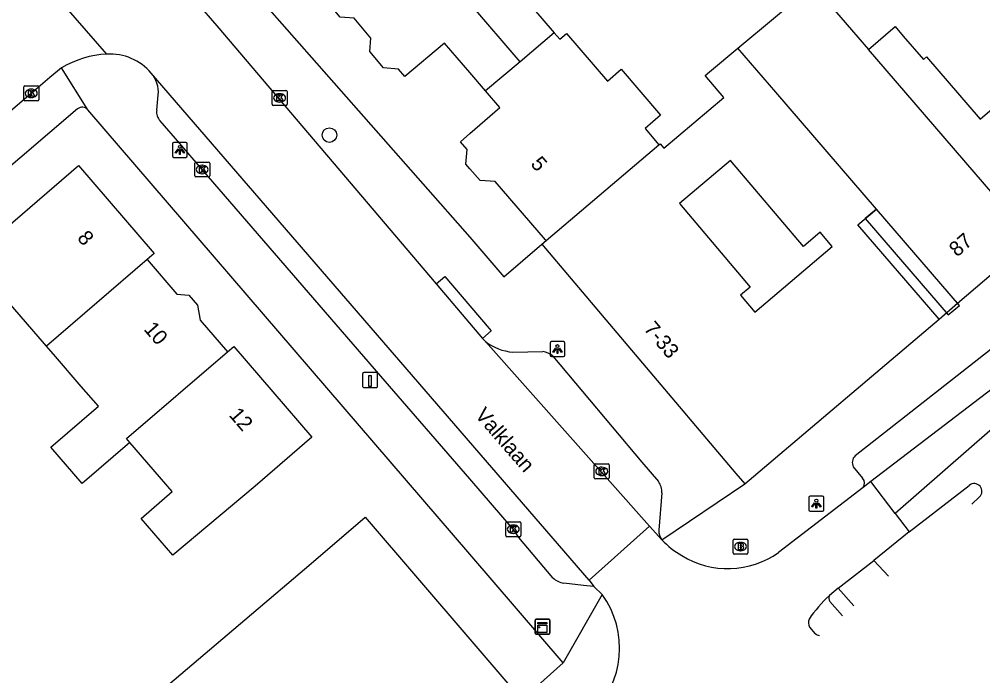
# Model space of a CAD drawing. Extents: x 161772 to 163123, y 383092 to 383917.
# Drawn here: x 162469.9 to 162534.3, y 383398.9 to 383442.8 of the extents above; entities that cross this region are included whole.
import ezdxf

# ---------------------------------------------------------------- set-up
doc = ezdxf.new("R2010")
doc.units = 0
for name, color, linetype in [('IMGEO_Boom', 7, 'Continuous'), ('IMGEO_Brandkraan', 7, 'Continuous'), ('IMGEO_Kast', 7, 'Continuous'), ('IMGEO_Kolk', 7, 'Continuous'), ('IMGEO_Laadpaal', 7, 'Continuous'), ('IMGEO_Lichtpunt', 7, 'Continuous'), ('IMGEO_Openbare_ruimte_label', 7, 'Continuous'), ('IMGEO_Pand', 7, 'Continuous'), ('IMGEO_Pand_nummerreeks', 7, 'Continuous'), ('IMGEO_Pand_overbouw', 7, 'Continuous'), ('IMGEO_Rijbaan_lokaal_gesloten', 7, 'Continuous'), ('IMGEO_Rijbaan_lokaal_open', 7, 'Continuous'), ('IMGEO_Voetpad_gesloten', 7, 'Continuous'), ('IMGEO_Voetpad_open', 7, 'Continuous')]:
    doc.layers.add(name, color=color, linetype=linetype)

msp = doc.modelspace()

# ---------------------------------------------------------------- linework, layer by layer
at = {"layer": 'IMGEO_Boom'}
msp.add_circle((162490.611, 383435.008), 0.489, dxfattribs=at)
at = {"layer": 'IMGEO_Brandkraan'}
for p, q in [((162517.683, 383408.005), (162518.535, 383408.005)), ((162517.608, 383407.079), (162517.608, 383407.931)), ((162518.096, 383407.785), (162518.121, 383407.785)), ((162518.609, 383407.931), (162518.609, 383407.079)), ((162518.535, 383407.005), (162517.683, 383407.005)), ((162518.119, 383407.225), (162518.094, 383407.225))]:
    msp.add_line(p, q, dxfattribs=at)
for points in [[(162517.683, 383408.005), (162518.535, 383408.005)], [(162517.608, 383407.079), (162517.608, 383407.931)], [(162517.956, 383407.705), (162517.956, 383407.305), (162518.169, 383407.305)], [(162518.187, 383407.705), (162517.956, 383407.705)], [(162518.135, 383407.624), (162518.081, 383407.624), (162518.081, 383407.548)], [(162518.081, 383407.548), (162518.134, 383407.548)], [(162518.143, 383407.472), (162518.081, 383407.472), (162518.081, 383407.391)], [(162518.081, 383407.391), (162518.143, 383407.391)], [(162518.609, 383407.931), (162518.609, 383407.079)], [(162518.535, 383407.005), (162517.683, 383407.005)]]:
    msp.add_lwpolyline(points, dxfattribs=at)
for centre, radius, start, end in [((162517.685, 383407.929), 0.0765, 91.55205, 178.44795), ((162517.685, 383407.929), 0.0765, 91.55205, 178.44795), ((162518.533, 383407.929), 0.0765, 1.55205, 88.44795), ((162518.533, 383407.929), 0.0765, 1.55205, 88.44795), ((162518.136, 383407.586), 0.0379, 267.82845, 90.93552), ((162518.144, 383407.431), 0.0404, 269.87594, 90.50774), ((162518.191, 383407.56), 0.145, 59.4692, 91.53667), ((162518.216, 383407.607), 0.0922, 285.51372, 58.15012), ((162518.221, 383407.415), 0.105, 301.31148, 78.98903), ((162517.685, 383407.081), 0.0765, 181.55205, 268.44795), ((162517.685, 383407.081), 0.0765, 181.55205, 268.44795), ((162518.175, 383407.556), 0.251, 268.66757, 293.53466), ((162518.533, 383407.081), 0.0765, 271.55205, 358.44795), ((162518.533, 383407.081), 0.0765, 271.55205, 358.44795)]:
    msp.add_arc(centre, radius, start, end, dxfattribs=at)
for centre, major_axis, ratio, start_param, end_param in [((162518.095, 383407.505), (-0.387, 0.002), 0.722429, 4.712389, 7.853982), ((162518.12, 383407.505), (-0.39, 0.002), 0.717154, 1.570796, 4.712389)]:
    msp.add_ellipse(centre, major_axis=major_axis, ratio=ratio, start_param=start_param, end_param=end_param, dxfattribs=at)
at = {"layer": 'IMGEO_Kast'}
for p, q in [((162504.363, 383401.718), (162504.363, 383402.559)), ((162504.363, 383402.559), (162504.363, 383401.718)), ((162504.438, 383402.643), (162505.279, 383402.643)), ((162505.279, 383402.643), (162504.438, 383402.643)), ((162505.363, 383402.568), (162505.363, 383401.727)), ((162505.363, 383401.727), (162505.363, 383402.568)), ((162505.288, 383401.643), (162504.447, 383401.643)), ((162504.447, 383401.643), (162505.288, 383401.643))]:
    msp.add_line(p, q, dxfattribs=at)
for points in [[(162504.558, 383402.433), (162505.158, 383402.433), (162505.158, 383402.348), (162504.558, 383402.348), (162504.558, 383402.433)], [(162504.558, 383402.258), (162505.158, 383402.258), (162505.158, 383401.769), (162504.558, 383401.769), (162504.558, 383402.258)]]:
    msp.add_lwpolyline(points, dxfattribs=at)
msp.add_circle((162504.642, 383402.107), 0.0377, dxfattribs=at)
for centre, start, end in [((162504.441, 383402.565), 92.4484, 184.28452), ((162504.441, 383402.565), 92.4484, 184.28452), ((162505.285, 383402.565), 2.4484, 94.28452), ((162505.285, 383402.565), 2.4484, 94.28452), ((162504.441, 383401.721), 182.4484, 274.28452), ((162504.441, 383401.721), 182.4484, 274.28452), ((162505.285, 383401.721), 272.4484, 4.28452), ((162505.285, 383401.721), 272.4484, 4.28452)]:
    msp.add_arc(centre, 0.0779, start, end, dxfattribs=at)
at = {"layer": 'IMGEO_Kolk'}
for p, q in [((162470.238, 383438.3), (162471.09, 383438.3)), ((162470.163, 383437.374), (162470.163, 383438.226)), ((162470.651, 383438.08), (162470.676, 383438.08)), ((162471.164, 383438.226), (162471.164, 383437.374)), ((162486.776, 383437.071), (162486.776, 383437.923)), ((162486.851, 383437.997), (162487.703, 383437.997)), ((162487.264, 383437.777), (162487.289, 383437.777)), ((162487.777, 383437.923), (162487.777, 383437.071)), ((162471.09, 383437.3), (162470.238, 383437.3)), ((162470.674, 383437.52), (162470.649, 383437.52)), ((162487.703, 383436.997), (162486.851, 383436.997)), ((162487.287, 383437.217), (162487.262, 383437.217)), ((162481.6, 383432.284), (162481.6, 383433.136)), ((162481.675, 383433.21), (162482.527, 383433.21)), ((162482.601, 383433.136), (162482.601, 383432.284)), ((162482.088, 383432.99), (162482.113, 383432.99)), ((162482.527, 383432.21), (162481.675, 383432.21)), ((162482.111, 383432.43), (162482.086, 383432.43)), ((162508.329, 383412.104), (162508.329, 383412.956)), ((162508.404, 383413.03), (162509.256, 383413.03)), ((162508.817, 383412.81), (162508.842, 383412.81)), ((162509.33, 383412.956), (162509.33, 383412.104)), ((162509.256, 383412.03), (162508.404, 383412.03)), ((162508.84, 383412.25), (162508.815, 383412.25)), ((162502.41, 383408.237), (162502.41, 383409.089)), ((162502.485, 383409.163), (162503.337, 383409.163)), ((162502.898, 383408.943), (162502.923, 383408.943)), ((162503.411, 383409.089), (162503.411, 383408.237)), ((162503.337, 383408.163), (162502.485, 383408.163)), ((162502.921, 383408.383), (162502.896, 383408.383))]:
    msp.add_line(p, q, dxfattribs=at)
for points in [[(162470.238, 383438.3), (162471.09, 383438.3)], [(162470.163, 383437.374), (162470.163, 383438.226)], [(162470.484, 383438), (162470.607, 383438), (162470.607, 383437.849), (162470.737, 383438), (162470.901, 383438), (162470.755, 383437.849), (162470.908, 383437.6), (162470.756, 383437.6), (162470.671, 383437.764), (162470.607, 383437.697), (162470.607, 383437.6), (162470.484, 383437.6), (162470.484, 383438)], [(162471.164, 383438.226), (162471.164, 383437.374)], [(162486.776, 383437.071), (162486.776, 383437.923)], [(162486.851, 383437.997), (162487.703, 383437.997)], [(162487.097, 383437.697), (162487.22, 383437.697), (162487.22, 383437.546), (162487.35, 383437.697), (162487.514, 383437.697), (162487.368, 383437.546), (162487.521, 383437.297), (162487.369, 383437.297), (162487.284, 383437.461), (162487.22, 383437.394), (162487.22, 383437.297), (162487.097, 383437.297), (162487.097, 383437.697)], [(162487.777, 383437.923), (162487.777, 383437.071)], [(162471.09, 383437.3), (162470.238, 383437.3)], [(162487.703, 383436.997), (162486.851, 383436.997)], [(162481.6, 383432.284), (162481.6, 383433.136)], [(162481.675, 383433.21), (162482.527, 383433.21)], [(162482.601, 383433.136), (162482.601, 383432.284)], [(162481.921, 383432.91), (162482.044, 383432.91), (162482.044, 383432.759), (162482.174, 383432.91), (162482.338, 383432.91), (162482.192, 383432.759), (162482.345, 383432.51), (162482.193, 383432.51), (162482.108, 383432.674), (162482.044, 383432.607), (162482.044, 383432.51), (162481.921, 383432.51), (162481.921, 383432.91)], [(162482.527, 383432.21), (162481.675, 383432.21)], [(162508.329, 383412.104), (162508.329, 383412.956)], [(162508.404, 383413.03), (162509.256, 383413.03)], [(162508.65, 383412.73), (162508.773, 383412.73), (162508.773, 383412.579), (162508.903, 383412.73), (162509.067, 383412.73), (162508.921, 383412.579), (162509.074, 383412.33), (162508.922, 383412.33), (162508.837, 383412.494), (162508.773, 383412.427), (162508.773, 383412.33), (162508.65, 383412.33), (162508.65, 383412.73)], [(162509.33, 383412.956), (162509.33, 383412.104)], [(162509.256, 383412.03), (162508.404, 383412.03)], [(162502.41, 383408.237), (162502.41, 383409.089)], [(162502.485, 383409.163), (162503.337, 383409.163)], [(162502.731, 383408.863), (162502.854, 383408.863), (162502.854, 383408.712), (162502.984, 383408.863), (162503.148, 383408.863), (162503.002, 383408.712), (162503.155, 383408.463), (162503.003, 383408.463), (162502.918, 383408.627), (162502.854, 383408.56), (162502.854, 383408.463), (162502.731, 383408.463), (162502.731, 383408.863)], [(162503.411, 383409.089), (162503.411, 383408.237)], [(162503.337, 383408.163), (162502.485, 383408.163)]]:
    msp.add_lwpolyline(points, dxfattribs=at)
for centre, start, end in [((162470.24, 383438.224), 91.55205, 178.44795), ((162470.24, 383438.224), 91.55205, 178.44795), ((162471.088, 383438.224), 1.55205, 88.44795), ((162471.088, 383438.224), 1.55205, 88.44795), ((162486.853, 383437.921), 91.55205, 178.44795), ((162486.853, 383437.921), 91.55205, 178.44795), ((162487.701, 383437.921), 1.55205, 88.44795), ((162487.701, 383437.921), 1.55205, 88.44795), ((162470.24, 383437.376), 181.55205, 268.44795), ((162470.24, 383437.376), 181.55205, 268.44795), ((162471.088, 383437.376), 271.55205, 358.44795), ((162471.088, 383437.376), 271.55205, 358.44795), ((162486.853, 383437.073), 181.55205, 268.44795), ((162486.853, 383437.073), 181.55205, 268.44795), ((162487.701, 383437.073), 271.55205, 358.44795), ((162487.701, 383437.073), 271.55205, 358.44795), ((162481.677, 383433.134), 91.55205, 178.44795), ((162481.677, 383433.134), 91.55205, 178.44795), ((162482.525, 383433.134), 1.55205, 88.44795), ((162482.525, 383433.134), 1.55205, 88.44795), ((162481.677, 383432.286), 181.55205, 268.44795), ((162481.677, 383432.286), 181.55205, 268.44795), ((162482.525, 383432.286), 271.55205, 358.44795), ((162482.525, 383432.286), 271.55205, 358.44795), ((162508.406, 383412.954), 91.55205, 178.44795), ((162508.406, 383412.954), 91.55205, 178.44795), ((162509.254, 383412.954), 1.55205, 88.44795), ((162509.254, 383412.954), 1.55205, 88.44795), ((162508.406, 383412.106), 181.55205, 268.44795), ((162508.406, 383412.106), 181.55205, 268.44795), ((162509.254, 383412.106), 271.55205, 358.44795), ((162509.254, 383412.106), 271.55205, 358.44795), ((162502.487, 383409.087), 91.55205, 178.44795), ((162502.487, 383409.087), 91.55205, 178.44795), ((162503.335, 383409.087), 1.55205, 88.44795), ((162503.335, 383409.087), 1.55205, 88.44795), ((162502.487, 383408.239), 181.55205, 268.44795), ((162502.487, 383408.239), 181.55205, 268.44795), ((162503.335, 383408.239), 271.55205, 358.44795), ((162503.335, 383408.239), 271.55205, 358.44795)]:
    msp.add_arc(centre, 0.0765, start, end, dxfattribs=at)
for centre, major_axis, ratio, start_param, end_param in [((162470.65, 383437.8), (-0.387, 0.002), 0.722429, 4.712389, 7.853982), ((162470.675, 383437.8), (-0.39, 0.002), 0.717154, 1.570796, 4.712389), ((162487.263, 383437.497), (-0.387, 0.002), 0.722429, 4.712389, 7.853982), ((162487.288, 383437.497), (-0.39, 0.002), 0.717154, 1.570796, 4.712389), ((162482.087, 383432.71), (-0.387, 0.002), 0.722429, 4.712389, 7.853982), ((162482.112, 383432.71), (-0.39, 0.002), 0.717154, 1.570796, 4.712389), ((162508.816, 383412.53), (-0.387, 0.002), 0.722429, 4.712389, 7.853982), ((162508.841, 383412.53), (-0.39, 0.002), 0.717154, 1.570796, 4.712389), ((162502.897, 383408.663), (-0.387, 0.002), 0.722429, 4.712389, 7.853982), ((162502.922, 383408.663), (-0.39, 0.002), 0.717154, 1.570796, 4.712389)]:
    msp.add_ellipse(centre, major_axis=major_axis, ratio=ratio, start_param=start_param, end_param=end_param, dxfattribs=at)
at = {"layer": 'IMGEO_Laadpaal'}
for p, q in [((162492.833, 383419.049), (162492.833, 383418.208)), ((162492.833, 383419.049), (162492.833, 383418.208)), ((162493.749, 383419.133), (162492.908, 383419.133)), ((162493.749, 383419.133), (162492.908, 383419.133)), ((162493.833, 383418.217), (162493.833, 383419.058)), ((162493.833, 383418.217), (162493.833, 383419.058)), ((162492.917, 383418.133), (162493.758, 383418.133)), ((162492.917, 383418.133), (162493.758, 383418.133))]:
    msp.add_line(p, q, dxfattribs=at)
msp.add_lwpolyline([(162493.248, 383418.946), (162493.408, 383418.946), (162493.408, 383418.213), (162493.248, 383418.213), (162493.248, 383418.946)], dxfattribs=at)
for centre, start, end in [((162492.911, 383419.055), 92.4484, 184.28452), ((162492.911, 383419.055), 92.4484, 184.28452), ((162493.755, 383419.055), 2.4484, 94.28452), ((162493.755, 383419.055), 2.4484, 94.28452), ((162492.911, 383418.211), 182.4484, 274.28452), ((162492.911, 383418.211), 182.4484, 274.28452), ((162493.755, 383418.211), 272.4484, 4.28452), ((162493.755, 383418.211), 272.4484, 4.28452)]:
    msp.add_arc(centre, 0.0779, start, end, dxfattribs=at)
at = {"layer": 'IMGEO_Lichtpunt'}
for p, q in [((162480.11, 383434.42), (162480.11, 383433.613)), ((162480.11, 383434.42), (162480.11, 383433.613)), ((162481.012, 383434.515), (162480.204, 383434.515)), ((162481.012, 383434.515), (162480.204, 383434.515)), ((162481.106, 383433.613), (162481.106, 383434.42)), ((162481.106, 383433.613), (162481.106, 383434.42)), ((162480.204, 383433.519), (162481.012, 383433.519)), ((162480.204, 383433.519), (162481.012, 383433.519)), ((162505.367, 383421.107), (162505.367, 383420.3)), ((162505.367, 383421.107), (162505.367, 383420.3)), ((162506.269, 383421.202), (162505.461, 383421.202)), ((162506.269, 383421.202), (162505.461, 383421.202)), ((162506.363, 383420.3), (162506.363, 383421.107)), ((162506.363, 383420.3), (162506.363, 383421.107)), ((162505.461, 383420.206), (162506.269, 383420.206)), ((162505.461, 383420.206), (162506.269, 383420.206)), ((162522.682, 383410.772), (162522.682, 383409.965)), ((162522.682, 383410.772), (162522.682, 383409.965)), ((162523.584, 383410.867), (162522.776, 383410.867)), ((162523.584, 383410.867), (162522.776, 383410.867)), ((162523.678, 383409.965), (162523.678, 383410.772)), ((162523.678, 383409.965), (162523.678, 383410.772)), ((162522.776, 383409.871), (162523.584, 383409.871)), ((162522.776, 383409.871), (162523.584, 383409.871))]:
    msp.add_line(p, q, dxfattribs=at)
for points in [[(162480.484, 383434.084), (162480.523, 383434.056), (162480.335, 383433.794), (162480.297, 383433.821), (162480.484, 383434.084)], [(162480.586, 383434.036), (162480.633, 383434.036), (162480.633, 383433.714), (162480.586, 383433.714), (162480.586, 383434.036)], [(162480.696, 383434.056), (162480.734, 383434.083), (162480.921, 383433.821), (162480.882, 383433.793), (162480.696, 383434.056)], [(162505.741, 383420.771), (162505.78, 383420.743), (162505.592, 383420.481), (162505.554, 383420.508), (162505.741, 383420.771)], [(162505.843, 383420.723), (162505.89, 383420.723), (162505.89, 383420.401), (162505.843, 383420.401), (162505.843, 383420.723)], [(162505.953, 383420.743), (162505.991, 383420.77), (162506.178, 383420.508), (162506.139, 383420.48), (162505.953, 383420.743)], [(162523.056, 383410.436), (162523.095, 383410.408), (162522.907, 383410.146), (162522.869, 383410.173), (162523.056, 383410.436)], [(162523.158, 383410.388), (162523.205, 383410.388), (162523.205, 383410.066), (162523.158, 383410.066), (162523.158, 383410.388)], [(162523.268, 383410.408), (162523.306, 383410.435), (162523.493, 383410.173), (162523.454, 383410.145), (162523.268, 383410.408)]]:
    msp.add_lwpolyline(points, dxfattribs=at)
for centre in [(162480.609, 383434.218), (162505.866, 383420.905), (162523.181, 383410.57)]:
    msp.add_circle(centre, 0.0994, dxfattribs=at)
for centre, start, end in [((162480.204, 383434.42), 90, 180), ((162480.204, 383434.42), 90, 180), ((162481.012, 383434.42), 0, 90), ((162481.012, 383434.42), 0, 90), ((162480.204, 383433.613), 180, 270), ((162480.204, 383433.613), 180, 270), ((162481.012, 383433.613), 270, 0), ((162481.012, 383433.613), 270, 360), ((162505.461, 383421.107), 90, 180), ((162505.461, 383421.107), 90, 180), ((162506.269, 383421.107), 0, 90), ((162506.269, 383421.107), 0, 90), ((162505.461, 383420.3), 180, 270), ((162505.461, 383420.3), 180, 270), ((162506.269, 383420.3), 270, 0), ((162506.269, 383420.3), 270, 360), ((162522.776, 383410.772), 90, 180), ((162522.776, 383410.772), 90, 180), ((162523.584, 383410.772), 0, 90), ((162523.584, 383410.772), 0, 90), ((162522.776, 383409.965), 180, 270), ((162522.776, 383409.965), 180, 270), ((162523.584, 383409.965), 270, 0), ((162523.584, 383409.965), 270, 360)]:
    msp.add_arc(centre, 0.0946, start, end, dxfattribs=at)
at = {"layer": 'IMGEO_Pand'}
for points in [[(162494.852, 383449.79), (162497.077, 383451.672), (162497.436, 383452.67), (162498.5, 383453.569), (162499.229, 383453.508), (162499.686, 383453.894), (162500, 383453.528), (162502.938, 383450.1), (162505.814, 383446.742), (162503.301, 383444.577), (162505.652, 383441.85)], [(162501.054, 383437.96), (162500, 383439.194), (162498.317, 383441.164), (162495.661, 383438.917), (162495.233, 383439.423), (162494.237, 383439.506), (162493.308, 383440.605), (162493.383, 383441.498), (162492.261, 383442.824), (162491.335, 383442.901), (162490.37, 383444.042), (162490.448, 383444.968), (162489.96, 383445.546), (162490.609, 383446.095), (162490.673, 383446.86), (162491.723, 383447.748), (162492.631, 383447.912), (162494.852, 383449.79)], [(162503.368, 383439.918), (162500, 383443.822), (162494.852, 383449.79)], [(162517.925, 383440.826), (162522.971, 383445.035), (162526.672, 383440.736)], [(162526.672, 383440.736), (162528.447, 383442.266), (162529, 383441.625), (162530.351, 383440.058), (162530.56, 383440.239), (162534.148, 383436.077), (162536.376, 383437.997), (162538.672, 383435.333), (162541.879, 383431.614)], [(162505.652, 383441.85), (162503.368, 383439.918)], [(162505.652, 383441.85), (162506.018, 383441.426), (162506.464, 383441.81), (162509.211, 383438.623), (162510.122, 383439.409), (162512.768, 383436.339), (162511.733, 383435.447), (162512.655, 383434.358)], [(162512.655, 383434.358), (162512.743, 383434.432), (162512.987, 383434.143), (162516.984, 383437.529), (162515.751, 383438.984), (162516.043, 383439.231), (162517.925, 383440.826)], [(162531.403, 383422.714), (162525.966, 383429.021), (162527.198, 383430.065), (162520.462, 383437.882), (162517.925, 383440.826)], [(162537.624, 383428.03), (162527.224, 383440.094), (162526.672, 383440.736)], [(162503.368, 383439.918), (162501.054, 383437.96)], [(162505.106, 383427.961), (162505.07, 383428.002), (162501.704, 383431.906), (162500.692, 383431.981), (162500, 383432.76), (162499.735, 383433.059), (162499.817, 383434.04), (162499.371, 383434.569), (162500, 383435.111), (162502.009, 383436.843), (162501.054, 383437.96)], [(162505.106, 383427.961), (162512.655, 383434.358)], [(162517.445, 383433.322), (162514.035, 383430.433), (162518.763, 383424.853), (162518.115, 383424.305), (162519.068, 383423.179), (162524.246, 383427.564), (162523.438, 383428.517), (162522.319, 383427.569), (162517.445, 383433.322)], [(162471.685, 383420.909), (162468.586, 383424.496), (162464.946, 383421.352), (162462.976, 383423.633), (162464.531, 383424.969), (162473.835, 383432.967), (162478.88, 383427.098), (162478.412, 383426.695)], [(162504.811, 383427.711), (162505.106, 383427.961)], [(162531.403, 383422.714), (162532.63, 383423.764), (162537.284, 383427.744), (162537.624, 383428.03)], [(162504.811, 383427.711), (162517.801, 383412.379), (162518.394, 383411.686)], [(162478.412, 383426.695), (162471.685, 383420.909)], [(162478.412, 383426.695), (162480.41, 383424.37), (162481.201, 383424.31), (162481.778, 383423.639), (162481.965, 383422.648), (162483.791, 383420.523)], [(162518.394, 383411.686), (162531.403, 383422.714)], [(162477.259, 383414.456), (162474.081, 383411.71), (162471.979, 383414.143), (162475.158, 383416.888), (162474.015, 383418.211), (162472.286, 383420.213), (162471.685, 383420.909)], [(162483.791, 383420.523), (162484.207, 383420.881), (162489.424, 383414.811), (162485.641, 383411.543), (162480.14, 383406.925), (162478.016, 383409.384), (162480.092, 383411.176), (162477.259, 383414.456)], [(162477.259, 383414.456), (162477.034, 383414.716), (162483.791, 383420.523)], [(162474.088, 383385.068), (162478.415, 383388.739), (162474.314, 383393.573), (162489.4, 383406.371), (162493.01, 383409.473), (162500, 383401.316), (162503.481, 383397.254)]]:
    msp.add_lwpolyline(points, dxfattribs=at)
at = {"layer": 'IMGEO_Pand_overbouw'}
msp.add_lwpolyline([(162532.749, 383423.626), (162527.198, 383430.065), (162526.455, 383429.424), (162532.005, 383422.986)], close=True, dxfattribs=at)
at = {"layer": 'IMGEO_Rijbaan_lokaal_gesloten'}
for points in [[(162570.382, 383449.581), (162559.772, 383436.922), (162538.127, 383418.151), (162528.457, 383409.71)], [(162475.725, 383440.425), (162470.726, 383446.161)], [(162480.443, 383445.363), (162483.08, 383442.315), (162497.757, 383425.065)], [(162507.986, 383405.246), (162478.698, 383439.159)], [(162559.75, 383439.418), (162557.865, 383437.71), (162543.285, 383424.953), (162542.055, 383423.821), (162537.386, 383419.93), (162526.837, 383411.857)], [(162497.757, 383425.065), (162500.857, 383421.422)], [(162500.857, 383421.422), (162501.044, 383421.202)], [(162501.044, 383421.202), (162512.013, 383408.869)], [(162526.837, 383411.857), (162526.303, 383411.446)], [(162528.457, 383409.71), (162526.837, 383411.857)], [(162526.303, 383411.446), (162520.655, 383407.097)], [(162529.387, 383408.478), (162533.412, 383411.593)], [(162534.097, 383410.82), (162533.593, 383410.347)], [(162528.457, 383409.71), (162529.387, 383408.478)], [(162512.013, 383408.869), (162507.986, 383405.246)], [(162512.853, 383407.956), (162512.013, 383408.869)], [(162529.387, 383408.478), (162527.037, 383406.573)], [(162524.635, 383404.726), (162527.037, 383406.573)], [(162507.986, 383405.246), (162508.288, 383404.84)], [(162508.288, 383404.84), (162508.849, 383404.307)], [(162524.635, 383404.726), (162524.059, 383404.227)], [(162522.718, 383402.108), (162523.098, 383401.68)]]:
    msp.add_lwpolyline(points, dxfattribs=at)
for centre, radius, start, end in [((162475.917, 383436.752), 3.678, 40.87416, 92.99408), ((162533.743, 383411.196), 0.517, 313.2192, 129.87282), ((162517.299, 383412.146), 6.109, 223.30525, 239.2484), ((162517.26, 383411.981), 5.948, 238.75147, 304.80185), ((162503.873, 383400.703), 6.144, 313.95972, 35.91538), ((162529.563, 383398.088), 8.245, 131.87854, 146.38144), ((162523.418, 383402.408), 0.761, 161.21555, 203.19773), ((162523.493, 383402.216), 0.666, 233.62863, 261.29779), ((162523.497, 383402.207), 0.658, 260.79801, 260.84267)]:
    msp.add_arc(centre, radius, start, end, dxfattribs=at)
at = {"layer": 'IMGEO_Rijbaan_lokaal_open'}
for points in [[(162472.696, 383439.503), (162471.92, 383438.853), (162470.664, 383437.801), (162467.384, 383434.995), (162450.221, 383420.341), (162432.811, 383405.498), (162430.032, 383403.124)], [(162524.09, 383403.828), (162524.929, 383402.882), (162524.929, 383402.882)]]:
    msp.add_lwpolyline(points, dxfattribs=at)
for centre, radius, start, end in [((162476.091, 383433.787), 6.649, 93.15448, 120.70506), ((162524.34, 383404.048), 0.333, 147.55934, 221.32592)]:
    msp.add_arc(centre, radius, start, end, dxfattribs=at)
at = {"layer": 'IMGEO_Voetpad_gesloten'}
for points in [[(162527.037, 383406.573), (162528.001, 383405.529), (162528.001, 383405.529)], [(162525.688, 383403.536), (162525.688, 383403.536), (162524.635, 383404.726)]]:
    msp.add_lwpolyline(points, dxfattribs=at)
at = {"layer": 'IMGEO_Voetpad_open'}
for points in [[(162484.28, 383446.041), (162500, 383428.194), (162502.272, 383425.539), (162504.811, 383427.711)], [(162474.445, 383436.708), (162472.696, 383439.503)], [(162479.066, 383436.678), (162479.162, 383437.696)], [(162473.759, 383436.76), (162464.164, 383428.593)], [(162506.255, 383399.731), (162500, 383407.002), (162474.445, 383436.708)], [(162505.558, 383405.42), (162503.284, 383408.118), (162502.911, 383408.664), (162500, 383412.025), (162494.044, 383418.902), (162482.098, 383432.716), (162480.604, 383434.454), (162479.298, 383435.957)], [(162497.757, 383425.065), (162498.328, 383425.552), (162500, 383423.597), (162501.437, 383421.916), (162500.857, 383421.422)], [(162535.198, 383420.947), (162525.769, 383413.563)], [(162502.872, 383420.491), (162504.888, 383420.536)], [(162505.566, 383420.229), (162511.5, 383413.142), (162512.623, 383411.851)], [(162525.652, 383412.835), (162526.278, 383412.068)], [(162512.853, 383407.956), (162518.394, 383411.686)], [(162512.842, 383411.093), (162512.641, 383408.607)], [(162508.288, 383404.84), (162507.61, 383404.908), (162506.284, 383405.065)], [(162508.849, 383404.307), (162506.255, 383399.731)], [(162503.481, 383397.254), (162506.255, 383399.731)]]:
    msp.add_lwpolyline(points, dxfattribs=at)
for centre, radius, start, end in [((162477.159, 383437.866), 2.01, 355.15052, 40.04301), ((162474.076, 383436.387), 0.489, 40.96538, 130.36496), ((162479.826, 383436.525), 0.775, 168.58611, 227.08768), ((162503.263, 383424.202), 3.731, 233.50886, 263.98408), ((162504.692, 383419.201), 1.349, 49.6251, 81.65265), ((162526.205, 383413.119), 0.622, 134.52928, 207.21036), ((162511.669, 383411.165), 1.175, 356.49866, 35.73128), ((162525.93, 383411.742), 0.477, 321.54871, 43.05458), ((162513.6, 383408.559), 0.96, 177.15352, 218.92245), ((162506.488, 383406.403), 1.354, 226.57355, 261.31097)]:
    msp.add_arc(centre, radius, start, end, dxfattribs=at)

# ---------------------------------------------------------------- texts
at = {"layer": 'IMGEO_Openbare_ruimte_label'}
msp.add_text('Valklaan', height=1, rotation=310.98653, dxfattribs=at).set_placement((162500.299, 383416.257))
at = {"layer": 'IMGEO_Pand_nummerreeks'}
for s, rotation, p in [('5', 310.94908, (162504.022, 383433.052)), ('8', 310.67979, (162473.694, 383428.1)), ('87', 40.76022, (162532.593, 383426.819)), ('10', 311.07513, (162478.148, 383422.007)), ('7-33', 310.07246, (162511.593, 383422.037)), ('12', 310.67979, (162483.847, 383416.269))]:
    msp.add_text(s, height=1, rotation=rotation, dxfattribs=at).set_placement(p)

doc.saveas('drawing.dxf')
